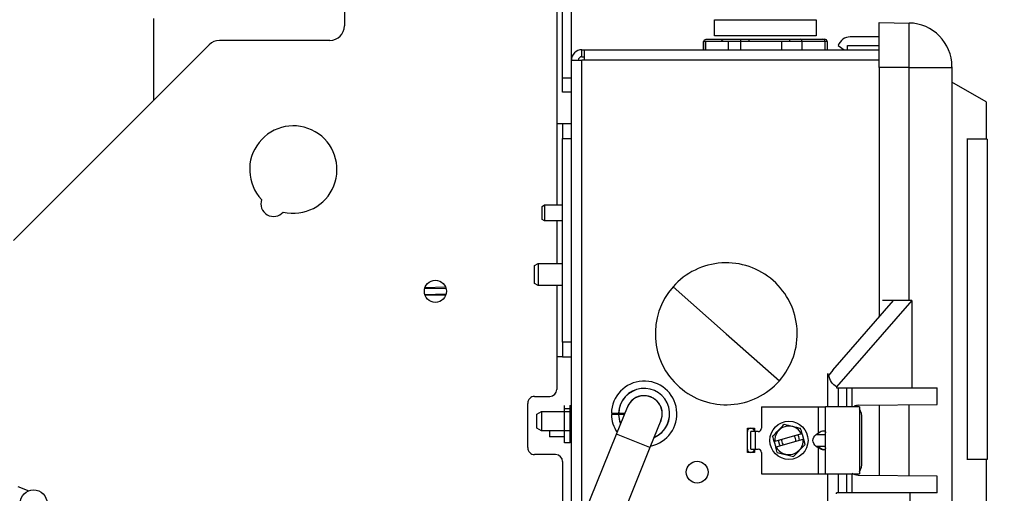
# Model space of a CAD drawing. Header units: inches. Extents: x 170 to 284, y 215 to 248.
# Tile 523 of 656: x 211.926 to 212.212, y 224.833 to 224.971. Entities that reach past the tile are written whole.
import ezdxf

# ---------------------------------------------------------------- set-up
doc = ezdxf.new("R2010")
doc.units = ezdxf.units.IN
doc.header["$LTSCALE"] = 0.25
doc.header["$MEASUREMENT"] = 0
doc.layers.add('ANNOTATIONS', color=1, linetype='Continuous')
doc.layers.add('RH FRONT OF HOOD', color=7, linetype='Continuous')
doc.styles.add('ARIAL', font='arial.ttf', dxfattribs={"height": 0.09375})
doc.dimstyles.new('STANDARD$0', dxfattribs={"dimtxt": 0.09375, "dimasz": 0.09375, "dimexe": 0.03125, "dimexo": 0.046875, "dimgap": 0.09, "dimtad": 0, "dimtih": 1, "dimtoh": 1, "dimdec": 4, "dimzin": 0, "dimdsep": 46, "dimtxsty": 'ARIAL', "dimcen": 0.09, "dimadec": 0, "dimazin": 0, "dimtfac": 1, "dimtdec": 4, "dimtofl": 0, "dimtmove": 0, "dimatfit": 1, "dimfxl": 1, "dimtolj": 1, "dimtzin": 0, "dimarcsym": 0})

# ---------------------------------------------------------------- blocks, each defined once
blk = doc.blocks.new('*D76')
at = {"layer": 'ANNOTATIONS', "color": 0, "lineweight": -2, "transparency": 16777216}
for p, q in [((210.6277843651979, 225.6576941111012), (210.6277843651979, 226.3915711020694)), ((212.2068141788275, 224.9942942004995), (212.2068141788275, 226.3915711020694)), ((210.7215343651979, 226.3603211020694), (211.1070251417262, 226.3603211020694)), ((212.1130641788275, 226.3603211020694), (211.7275734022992, 226.3603211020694))]:
    blk.add_line(p, q, dxfattribs=at)
at = {"layer": 'ANNOTATIONS', "color": 0, "transparency": 16777216}
for points in [[(210.7215343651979, 226.3759461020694), (210.7215343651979, 226.3446961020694), (210.6277843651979, 226.3603211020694)], [(212.1130641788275, 226.3759461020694), (212.1130641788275, 226.3446961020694), (212.2068141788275, 226.3603211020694)]]:
    blk.add_solid(points, dxfattribs=at)
at = {"layer": 'defpoints', "color": 0, "transparency": 16777216}
for p in [(212.2068141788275, 226.3603211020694), (210.6277843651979, 225.6108191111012), (212.2068141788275, 224.9474192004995)]:
    blk.add_point(p, dxfattribs=at)
at = {"layer": 'ANNOTATIONS', "color": 0, "transparency": 16777216, "insert": (211.4172992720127, 226.3603211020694), "char_height": 0.09375, "attachment_point": 5, "style": 'ARIAL'}
blk.add_mtext('\\A1;DIM "A"', dxfattribs=at)
blk = doc.blocks.new('*D79')
at = {"layer": 'ANNOTATIONS', "color": 0, "lineweight": -2, "transparency": 16777216}
for p, q in [((211.573486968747, 225.2379811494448), (212.908014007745, 225.2379811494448)), ((212.876764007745, 225.1442311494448), (212.876764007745, 222.8822775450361)), ((212.876764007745, 220.1854637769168), (212.876764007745, 222.4474173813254)), ((212.4115944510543, 220.0917137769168), (212.908014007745, 220.0917137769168))]:
    blk.add_line(p, q, dxfattribs=at)
at = {"layer": 'ANNOTATIONS', "color": 0, "transparency": 16777216}
for points in [[(212.861139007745, 225.1442311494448), (212.892389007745, 225.1442311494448), (212.876764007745, 225.2379811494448)], [(212.861139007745, 220.1854637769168), (212.892389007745, 220.1854637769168), (212.876764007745, 220.0917137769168)]]:
    blk.add_solid(points, dxfattribs=at)
at = {"layer": 'defpoints', "color": 0, "transparency": 16777216}
for p in [(211.526611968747, 225.2379811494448), (212.3647194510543, 220.0917137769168), (212.876764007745, 220.0917137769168)]:
    blk.add_point(p, dxfattribs=at)
at = {"layer": 'ANNOTATIONS', "color": 0, "transparency": 16777216, "insert": (212.876764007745, 222.6648474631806), "char_height": 0.09375, "attachment_point": 5, "style": 'ARIAL'}
blk.add_mtext('\\A1;TOTAL\\PHEIGHT', dxfattribs=at)

msp = doc.modelspace()

# ---------------------------------------------------------------- linework, layer by layer
at = {"layer": 'RH FRONT OF HOOD'}
for p, q in [((212.083556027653, 224.9543882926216), (212.083556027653, 224.9908402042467)), ((212.0860991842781, 224.9595017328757), (212.0860991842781, 224.9908402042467)), ((212.020044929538, 224.9866016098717), (212.020044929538, 224.9694776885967)), ((212.081860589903, 224.9866016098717), (212.081860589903, 224.9409943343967)), ((211.9644266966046, 224.9716478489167), (211.9644266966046, 224.9477682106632)), ((212.1277221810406, 224.9666157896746), (212.1277221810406, 224.9712782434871)), ((212.1277221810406, 224.9712782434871), (212.1438502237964, 224.9712782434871)), ((212.1438502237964, 224.9712782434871), (212.1573923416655, 224.9712782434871)), ((212.1573923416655, 224.9712782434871), (212.1573923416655, 224.9666157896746)), ((212.1757058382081, 224.9573824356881), (212.1757058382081, 224.9704681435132)), ((212.1757058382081, 224.9704681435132), (212.1844049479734, 224.9703162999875)), ((212.1844049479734, 224.9573824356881), (212.1844049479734, 224.9703162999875)), ((212.125263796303, 224.9655985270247), (212.1252831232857, 224.9655985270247)), ((212.1253628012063, 224.9655985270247), (212.13046492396, 224.9655985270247)), ((212.1573923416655, 224.9666157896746), (212.1277221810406, 224.9666157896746)), ((212.13046492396, 224.9655985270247), (212.1355602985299, 224.9655985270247)), ((212.1355602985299, 224.9655985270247), (212.1472176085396, 224.9655985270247)), ((212.1472176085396, 224.9655985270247), (212.1527547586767, 224.9655985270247)), ((212.1527547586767, 224.9655985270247), (212.1593099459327, 224.9655985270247)), ((212.1593099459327, 224.9655985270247), (212.1598507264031, 224.9655985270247)), ((212.1757058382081, 224.9662767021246), (212.167306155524, 224.9662767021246)), ((211.9806561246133, 224.9639976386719), (211.9237308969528, 224.9070724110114)), ((212.015806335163, 224.9652390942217), (211.9836532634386, 224.9652390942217)), ((212.124585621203, 224.9625467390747), (212.124585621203, 224.9649203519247)), ((212.1247016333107, 224.9649203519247), (212.124585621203, 224.9649203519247)), ((212.1299058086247, 224.9649203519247), (212.1247016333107, 224.9649203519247)), ((212.1247016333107, 224.9625467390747), (212.1247016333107, 224.9649203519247)), ((212.1251775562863, 224.9649203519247), (212.1251775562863, 224.9625467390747)), ((212.1353950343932, 224.9649203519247), (212.1299058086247, 224.9649203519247)), ((212.1318638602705, 224.9625467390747), (212.1318638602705, 224.9649203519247)), ((212.1472855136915, 224.9649203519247), (212.1353950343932, 224.9649203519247)), ((212.1353950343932, 224.9625467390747), (212.1353950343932, 224.9649203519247)), ((212.1472855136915, 224.9649203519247), (212.1472855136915, 224.9625467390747)), ((212.1532506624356, 224.9649203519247), (212.1472855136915, 224.9649203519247)), ((212.1532506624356, 224.9625467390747), (212.1532506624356, 224.9649203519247)), ((212.1599369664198, 224.9649203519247), (212.1532506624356, 224.9649203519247)), ((212.1599369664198, 224.9649203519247), (212.1599369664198, 224.9625467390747)), ((212.1605289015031, 224.9649203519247), (212.1599369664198, 224.9649203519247)), ((212.1605289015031, 224.9649203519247), (212.1605289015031, 224.9625467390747)), ((212.1637743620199, 224.9637463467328), (212.1654875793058, 224.9625467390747)), ((212.1664561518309, 224.9625467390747), (212.166456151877, 224.9637335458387)), ((212.166456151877, 224.9637335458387), (212.1757058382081, 224.9637335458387)), ((212.089144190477, 224.9625467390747), (212.089822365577, 224.9625467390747)), ((212.089144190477, 224.9605189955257), (212.089144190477, 224.9625467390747)), ((212.089144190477, 224.9605189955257), (212.089822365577, 224.9605189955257)), ((212.089822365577, 224.9625467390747), (212.1757058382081, 224.9625467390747)), ((212.089822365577, 224.9625467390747), (212.089822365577, 224.9595017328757)), ((212.086099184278, 224.9595017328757), (212.089144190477, 224.9595017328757)), ((212.086099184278, 224.8181577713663), (212.086099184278, 224.9595017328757)), ((212.1757058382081, 224.9595017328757), (212.089144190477, 224.9595017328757)), ((212.089144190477, 224.825694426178), (212.089144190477, 224.9595017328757)), ((212.1757058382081, 224.9573824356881), (212.1757058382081, 224.8847216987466)), ((212.1844049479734, 224.9573824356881), (212.1757058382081, 224.9573824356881)), ((212.1844049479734, 224.8895649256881), (212.1844049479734, 224.9573824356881)), ((212.1844049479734, 224.9573824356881), (212.1968988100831, 224.9573824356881)), ((212.1968988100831, 224.9576024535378), (212.1968988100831, 224.9573824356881)), ((212.1968988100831, 224.9573824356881), (212.1968988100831, 224.4063651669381)), ((212.083556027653, 224.9543882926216), (212.0860991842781, 224.9543882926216)), ((212.083556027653, 224.9501496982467), (212.083556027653, 224.9543882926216)), ((212.2068141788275, 224.9474192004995), (212.1968988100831, 224.9531438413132)), ((212.0860991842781, 224.9501496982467), (212.083556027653, 224.9501496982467)), ((212.2068141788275, 224.9474192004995), (212.2068141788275, 224.9365593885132)), ((212.083556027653, 224.9409943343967), (212.081860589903, 224.9409943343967)), ((212.081860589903, 224.9409943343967), (212.081860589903, 224.9173633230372)), ((212.083556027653, 224.9409943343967), (212.083556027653, 224.9367557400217)), ((212.0860991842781, 224.9409943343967), (212.083556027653, 224.9409943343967)), ((212.083556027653, 224.9367557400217), (212.0860991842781, 224.9367557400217)), ((212.083556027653, 224.8774154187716), (212.083556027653, 224.9367557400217)), ((212.2014514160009, 224.9365593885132), (212.2012703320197, 224.9365593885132)), ((212.2014514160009, 224.8433103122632), (212.2014514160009, 224.9365593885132)), ((212.2071391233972, 224.9365593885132), (212.2014514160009, 224.9365593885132)), ((212.2071391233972, 224.9365593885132), (212.2071391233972, 224.8433103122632)), ((212.0776152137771, 224.9169717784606), (212.078293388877, 224.9173633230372)), ((212.0776152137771, 224.9131771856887), (212.0776152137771, 224.9169717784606)), ((212.078293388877, 224.9173633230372), (212.083556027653, 224.9173633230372)), ((212.078293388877, 224.9173633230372), (212.078293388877, 224.9127856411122)), ((212.078293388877, 224.9127856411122), (212.0776152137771, 224.9131771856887)), ((212.083556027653, 224.9127856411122), (212.078293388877, 224.9127856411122)), ((212.081860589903, 224.9127856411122), (212.081860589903, 224.9003716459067)), ((212.075411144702, 224.8997843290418), (212.076428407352, 224.9003716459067)), ((212.075411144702, 224.8945162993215), (212.075411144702, 224.8997843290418)), ((212.076428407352, 224.9003716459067), (212.083556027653, 224.9003716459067)), ((212.076428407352, 224.9003716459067), (212.076428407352, 224.8939289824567)), ((212.076428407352, 224.8939289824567), (212.075411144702, 224.8945162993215)), ((212.083556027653, 224.8939289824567), (212.076428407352, 224.8939289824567)), ((212.081860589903, 224.8939289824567), (212.081860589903, 224.8731768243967)), ((212.0434021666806, 224.8930267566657), (212.0496208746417, 224.8931619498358)), ((212.0434386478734, 224.8913486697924), (212.0496573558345, 224.8914838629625)), ((212.049528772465, 224.8934312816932), (212.0434824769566, 224.893299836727)), ((212.0435307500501, 224.8910793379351), (212.0495770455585, 224.8912107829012)), ((212.1156944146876, 224.8935431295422), (212.1311910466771, 224.8798941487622)), ((212.1622423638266, 224.8692956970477), (212.1799060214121, 224.8895341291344)), ((212.1851716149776, 224.8895649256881), (212.1632412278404, 224.8644378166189)), ((212.176668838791, 224.8895341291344), (212.1766957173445, 224.8895649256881)), ((212.176668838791, 224.8895649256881), (212.176668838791, 224.8895341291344)), ((212.1844049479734, 224.8895649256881), (212.176668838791, 224.8895649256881)), ((212.1799060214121, 224.8895341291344), (212.176668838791, 224.8895341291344)), ((212.1851716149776, 224.8895649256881), (212.1844049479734, 224.8895649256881)), ((212.1851716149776, 224.8895649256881), (212.1851716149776, 224.8641333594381)), ((212.1311910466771, 224.8798941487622), (212.1466876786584, 224.866245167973)), ((212.0860991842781, 224.8774154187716), (212.083556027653, 224.8774154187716)), ((212.083556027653, 224.8774154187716), (212.083556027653, 224.8731768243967)), ((212.083556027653, 224.8731768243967), (212.081860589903, 224.8731768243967)), ((212.081860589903, 224.8731768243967), (212.081860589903, 224.8637162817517)), ((212.083556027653, 224.8731768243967), (212.0860991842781, 224.8731768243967)), ((212.1608049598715, 224.8640594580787), (212.1608049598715, 224.8683749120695)), ((212.1622567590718, 224.8692740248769), (212.1610270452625, 224.8678367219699)), ((212.1622567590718, 224.8692740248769), (212.1622423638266, 224.8692956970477)), ((212.1610019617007, 224.8678744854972), (212.1610270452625, 224.8678367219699)), ((212.1608001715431, 224.8586231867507), (212.1608001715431, 224.8640593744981)), ((212.1632412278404, 224.8644378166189), (212.1632412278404, 224.8641333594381)), ((212.1632412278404, 224.8641333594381), (212.163851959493, 224.8641333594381)), ((212.163851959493, 224.8586231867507), (212.163851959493, 224.8641333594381)), ((212.163851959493, 224.8641333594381), (212.1662255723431, 224.8641333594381)), ((212.1662255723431, 224.8641333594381), (212.1662255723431, 224.8586231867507)), ((212.1662255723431, 224.8641333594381), (212.1678378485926, 224.8641333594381)), ((212.1678378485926, 224.8641333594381), (212.1925802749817, 224.8641333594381)), ((212.1678378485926, 224.8586231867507), (212.1678378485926, 224.8641333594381)), ((212.1925802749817, 224.8592873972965), (212.1925802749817, 224.8641333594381)), ((212.0733834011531, 224.8467619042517), (212.0733834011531, 224.8596472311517)), ((212.075417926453, 224.8616817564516), (212.0798260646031, 224.8616817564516)), ((212.076089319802, 224.8564600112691), (212.077445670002, 224.8572431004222)), ((212.077445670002, 224.8572431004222), (212.0857600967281, 224.8572431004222)), ((212.077445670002, 224.8572431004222), (212.077445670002, 224.8562579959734)), ((212.0840578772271, 224.8544625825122), (212.0840578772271, 224.8590063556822)), ((212.084064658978, 224.8581014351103), (212.0857600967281, 224.8581014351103)), ((212.084064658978, 224.8572431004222), (212.084064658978, 224.8581014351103)), ((212.0857600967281, 224.8499188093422), (212.0857600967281, 224.8590063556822)), ((212.0992433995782, 224.8506908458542), (212.1024190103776, 224.8585507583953)), ((212.1414721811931, 224.8586231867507), (212.158087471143, 224.8586231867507)), ((212.1414721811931, 224.8586231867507), (212.1414721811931, 224.8524348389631)), ((212.158087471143, 224.8510905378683), (212.158087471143, 224.8586231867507)), ((212.158087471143, 224.8586231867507), (212.1601219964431, 224.8586231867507)), ((212.1601219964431, 224.8391256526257), (212.1601219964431, 224.8586231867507)), ((212.169955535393, 224.8586231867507), (212.1601219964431, 224.8586231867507)), ((212.1695458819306, 224.8590863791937), (212.1925802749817, 224.8592873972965)), ((212.169955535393, 224.8586231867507), (212.169955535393, 224.8391256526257)), ((212.1757058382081, 224.8591401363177), (212.1757058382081, 224.8386087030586)), ((212.1844049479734, 224.8385327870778), (212.1844049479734, 224.8592160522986)), ((212.076089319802, 224.8557523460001), (212.076089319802, 224.8564600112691)), ((212.076089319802, 224.8524651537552), (212.076089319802, 224.8557523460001)), ((212.077445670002, 224.8562579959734), (212.077445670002, 224.8516820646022)), ((212.0840578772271, 224.8499188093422), (212.0840578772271, 224.8544625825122)), ((212.1121653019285, 224.854613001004), (212.1089896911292, 224.8467530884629)), ((212.1706973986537, 224.8425165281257), (212.1706973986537, 224.8552323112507)), ((212.077445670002, 224.8516820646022), (212.076089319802, 224.8524651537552)), ((212.0857600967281, 224.8516820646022), (212.077445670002, 224.8516820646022)), ((212.0797345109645, 224.8516820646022), (212.0797345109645, 224.8499294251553)), ((212.084064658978, 224.8482000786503), (212.084064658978, 224.8516820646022)), ((212.137335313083, 224.8453140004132), (212.137335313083, 224.8524348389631)), ((212.137335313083, 224.8524348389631), (212.139369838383, 224.8524348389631)), ((212.1383627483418, 224.8463312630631), (212.1383627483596, 224.8514175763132)), ((212.1397190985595, 224.8514175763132), (212.1383627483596, 224.8514175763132)), ((212.139369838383, 224.8524348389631), (212.139369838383, 224.8514175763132)), ((212.1397190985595, 224.8463312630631), (212.1397190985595, 224.8514175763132)), ((212.140454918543, 224.8514175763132), (212.1397190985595, 224.8514175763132)), ((212.157409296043, 224.8506109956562), (212.158087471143, 224.8510905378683)), ((212.0738385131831, 224.7878115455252), (212.0992433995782, 224.8506908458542)), ((212.084064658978, 224.8499294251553), (212.0797345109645, 224.8499294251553)), ((212.0857600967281, 224.8482000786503), (212.084064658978, 224.8482000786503)), ((212.0857600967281, 224.8482000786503), (212.0857600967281, 224.8499188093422)), ((212.1089896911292, 224.8467530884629), (212.0992433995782, 224.8506908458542)), ((212.1451425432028, 224.8484826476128), (212.1455932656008, 224.8469186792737)), ((212.1531240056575, 224.8507828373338), (212.1453067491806, 224.8485299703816)), ((212.1457574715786, 224.8469660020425), (212.1535747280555, 224.8492188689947)), ((212.147406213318, 224.8488744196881), (212.1474236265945, 224.8491400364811)), ((212.1541912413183, 224.8476967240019), (212.1533529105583, 224.8506056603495)), ((212.157409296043, 224.8506109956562), (212.1601219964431, 224.8506109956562)), ((212.1089896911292, 224.8467530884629), (212.0835848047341, 224.783873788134)), ((212.139369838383, 224.8453140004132), (212.137335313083, 224.8453140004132)), ((212.1383627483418, 224.8463312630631), (212.1397190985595, 224.8463312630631)), ((212.139369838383, 224.8463312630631), (212.139369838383, 224.8453140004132)), ((212.1397190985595, 224.8463312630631), (212.140454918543, 224.8463312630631)), ((212.1414721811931, 224.8453140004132), (212.1414721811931, 224.8391256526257)), ((212.1460455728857, 224.8453492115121), (212.150796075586, 224.8441715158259)), ((212.150796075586, 224.8441715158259), (212.1541912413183, 224.8476967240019)), ((212.1601219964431, 224.8471378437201), (212.157409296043, 224.8471378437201)), ((212.157409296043, 224.8471378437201), (212.158087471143, 224.8466583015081)), ((212.158087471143, 224.8466583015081), (212.158087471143, 224.846856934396)), ((212.158087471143, 224.8391256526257), (212.158087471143, 224.8466583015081)), ((212.081521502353, 224.8447273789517), (212.075417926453, 224.8447273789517)), ((212.083556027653, 224.8426928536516), (212.083556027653, 224.8118632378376)), ((212.2014514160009, 224.8433103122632), (212.2012703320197, 224.8433103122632)), ((212.2071391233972, 224.8433103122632), (212.2014514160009, 224.8433103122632)), ((212.2068141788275, 224.8433103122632), (212.2068141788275, 224.8221173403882)), ((212.1414721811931, 224.8391256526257), (212.158087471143, 224.8391256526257)), ((212.158087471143, 224.8391256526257), (212.1601219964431, 224.8391256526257)), ((212.1601219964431, 224.8391256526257), (212.169955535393, 224.8391256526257)), ((212.1608001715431, 224.8336894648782), (212.1608001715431, 224.8391256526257)), ((212.163851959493, 224.8336154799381), (212.163851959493, 224.8391256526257)), ((212.1662255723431, 224.8391256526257), (212.1662255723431, 224.8336154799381)), ((212.1678378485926, 224.8336154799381), (212.1678378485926, 224.8391256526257)), ((212.1925802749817, 224.8384614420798), (212.1695458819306, 224.8386624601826)), ((212.1925802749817, 224.8336154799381), (212.1925802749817, 224.8384614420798)), ((211.9249897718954, 224.8354469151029), (211.92815112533, 224.8342130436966)), ((212.1608049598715, 224.8293610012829), (212.1608049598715, 224.8336893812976)), ((212.163851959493, 224.8336154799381), (212.1632785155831, 224.8336154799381)), ((212.1632785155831, 224.8333318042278), (212.1632785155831, 224.8336154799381)), ((212.1662255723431, 224.8336154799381), (212.163851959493, 224.8336154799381)), ((212.1678378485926, 224.8336154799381), (212.1662255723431, 224.8336154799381)), ((212.1925802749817, 224.8336154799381), (212.1678378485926, 224.8336154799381)), ((212.1847767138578, 224.8081839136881), (212.1847767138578, 224.8336154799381))]:
    msp.add_line(p, q, dxfattribs=at)
at = {"layer": 'RH FRONT OF HOOD', "flags": 128}
for points in [[(212.099859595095, 224.8564123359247), (212.100152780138, 224.8545079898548), (212.1004492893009, 224.8536755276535)], [(212.1004672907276, 224.853720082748), (212.1001855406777, 224.8545167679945), (212.0998935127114, 224.8564123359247)], [(212.1468905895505, 224.8472925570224), (212.1466682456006, 224.8477260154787), (212.1464398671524, 224.8488565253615)], [(212.1478743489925, 224.847576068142), (212.147561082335, 224.8480958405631), (212.147406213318, 224.8488744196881)], [(212.1519908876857, 224.8504562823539), (212.1522132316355, 224.8500228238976), (212.1524416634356, 224.8488744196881)]]:
    msp.add_lwpolyline(points, dxfattribs=at)
at = {"layer": 'RH FRONT OF HOOD'}
for centre, radius in [((212.0465297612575, 224.8922553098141), 0.003221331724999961), ((212.149440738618, 224.8488744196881), 0.005561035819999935), ((212.122713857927, 224.8396275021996), 0.00317894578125), ((211.929549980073, 224.8305730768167), 0.003899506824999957)]:
    msp.add_circle(centre, radius, dxfattribs=at)
for centre, radius, start, end in [((212.015806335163, 224.9694776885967), 0.00423859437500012, 270.0000000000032, 0), ((212.1841830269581, 224.9576024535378), 0.012715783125, 0, 88.99999999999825), ((212.1598507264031, 224.9649203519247), 0.000678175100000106, 0, 89.99999999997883), ((212.1673061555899, 224.9625467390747), 0.003729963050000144, 90.00000101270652, 161.2394501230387), ((211.9836532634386, 224.9610004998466), 0.004238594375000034, 89.99999999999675, 135), ((212.089144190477, 224.9595017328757), 0.003045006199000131, 89.99999999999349, 180), ((212.089144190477, 224.9595017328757), 0.001017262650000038, 90, 180), ((212.0051555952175, 224.9276749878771), 0.01271578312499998, 256.5909378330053, 223.4090621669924), ((211.999408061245, 224.9177199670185), 0.003696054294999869, 160.7803840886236, 319.219615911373), ((212.1311910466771, 224.8798941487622), 0.02065043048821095, 48.62734332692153, 138.6273433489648), ((212.1311910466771, 224.8798941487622), 0.02065043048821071, 318.6273433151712, 48.62734332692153), ((212.1311910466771, 224.8798941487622), 0.02065043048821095, 138.6273433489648, 228.6273433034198), ((212.1072921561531, 224.8565818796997), 0.009536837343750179, 281.4432732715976, 178.9813547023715), ((212.1311910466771, 224.8798941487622), 0.02065043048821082, 228.6273433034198, 318.6273433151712), ((212.0798260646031, 224.8637162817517), 0.002034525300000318, 270.0000000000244, 0), ((212.1072921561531, 224.8565818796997), 0.007434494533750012, 292.9877456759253, 178.6932554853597), ((212.1072921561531, 224.8565818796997), 0.007400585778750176, 293.2507613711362, 178.687267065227), ((212.075417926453, 224.8596472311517), 0.002034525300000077, 89.99999999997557, 180), ((212.1072921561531, 224.8565818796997), 0.005298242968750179, 330.7477531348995, 165.2522468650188), ((212.1072921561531, 224.8565818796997), 0.005255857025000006, 337.9999999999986, 157.9999999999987), ((212.0857600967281, 224.8593454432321), 0.000339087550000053, 270, 0), ((212.1658576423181, 224.8554517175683), 0.00484472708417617, 357.4043208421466, 32.23730751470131), ((212.1072921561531, 224.8565818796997), 0.009536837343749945, 181.0186452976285, 214.5567267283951), ((212.1383525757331, 224.8514175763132), 0.001017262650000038, 0, 180), ((212.140454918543, 224.8524348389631), 0.001017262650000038, 270, 0), ((212.149440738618, 224.8488744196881), 0.004148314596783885, 27.39010863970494, 184.7629560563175), ((212.0857600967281, 224.8495797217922), 0.000339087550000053, 0, 90), ((212.149440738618, 224.8488744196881), 0.004148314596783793, 207.3901086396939, 4.762956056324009), ((212.149440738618, 224.8488744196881), 0.002034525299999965, 352.4983538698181, 39.6547108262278), ((212.075417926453, 224.8467619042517), 0.002034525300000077, 180, 270.0000000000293), ((212.1383525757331, 224.8463312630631), 0.001017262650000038, 180, 0), ((212.140454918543, 224.8453140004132), 0.001017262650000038, 0, 90), ((212.081521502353, 224.8426928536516), 0.002034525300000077, 0, 89.9999999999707), ((212.1657358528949, 224.8423293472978), 0.004965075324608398, 328.1978377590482, 2.160533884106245)]:
    msp.add_arc(centre, radius, start, end, dxfattribs=at)
at = {"layer": 'RH FRONT OF HOOD', "extrusion": (0, 0, -0.9999999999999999)}
msp.add_ellipse((212.165038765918, 224.8712027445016), major_axis=(0.004050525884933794, 0.003311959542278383), ratio=0.3769877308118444, start_param=3.130791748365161, end_param=3.393061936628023, dxfattribs=at)
at = {"layer": 'RH FRONT OF HOOD', "extrusion": (0, 0, -1)}
for centre, major_axis, ratio, start_param, end_param in [((212.165038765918, 224.8694985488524), (-0.000170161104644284, 0.005633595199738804), 0.7517716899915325, 3.619703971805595, 4.442737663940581), ((212.158087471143, 224.8496519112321), (0.001879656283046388, 0.001879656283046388), 0.4142135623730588, 5.105088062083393, 6.675884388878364), ((212.1598651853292, 224.8488744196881), (-0.003473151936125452, -2.126692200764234e-19), 0.7071067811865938, 5.497787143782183, 7.068583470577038), ((212.158087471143, 224.8487751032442), (-0.002506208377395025, 0.002506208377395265), 0.4142135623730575, 3.668718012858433, 4.319689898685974), ((212.158087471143, 224.8480969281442), (-0.001879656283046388, 0.001879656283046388), 0.414213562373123, 2.74889357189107, 4.319689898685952)]:
    msp.add_ellipse(centre, major_axis=major_axis, ratio=ratio, start_param=start_param, end_param=end_param, dxfattribs=at)
at = {"layer": 'RH FRONT OF HOOD'}
for points, knots in [([(212.1247016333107, 224.9649203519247), (212.1247016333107, 224.9651008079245), (212.1247745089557, 224.9652769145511), (212.1250190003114, 224.965526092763), (212.1251918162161, 224.9655985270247), (212.1253628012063, 224.9655985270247)], [0, 0, 0, 0, 0.5, 0.5, 1, 1, 1, 1]), ([(212.1299058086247, 224.9649203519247), (212.1299058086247, 224.9651008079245), (212.1299675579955, 224.9652769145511), (212.1301744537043, 224.965526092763), (212.130320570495, 224.9655985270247), (212.13046492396, 224.9655985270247)], [0, 0, 0, 0, 0.5, 0.5, 1, 1, 1, 1]), ([(212.1353950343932, 224.9649203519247), (212.1353950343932, 224.9651008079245), (212.135413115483, 224.9652769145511), (212.1354740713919, 224.965526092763), (212.1355172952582, 224.9655985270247), (212.1355602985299, 224.9655985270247)], [0, 0, 0, 0, 0.5, 0.5, 1, 1, 1, 1]), ([(212.1378290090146, 224.9649203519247), (212.1378290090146, 224.9651008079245), (212.1378363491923, 224.9652769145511), (212.1378612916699, 224.965526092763), (212.1378790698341, 224.9655985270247), (212.1378969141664, 224.9655985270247)], [0, 0, 0, 0, 0.5, 0.5, 1, 1, 1, 1]), ([(212.1497194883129, 224.9649203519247), (212.1497194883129, 224.9651008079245), (212.1497014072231, 224.9652769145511), (212.1496404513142, 224.965526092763), (212.1495972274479, 224.9655985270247), (212.1495542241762, 224.9655985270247)], [0, 0, 0, 0, 0.5, 0.5, 1, 1, 1, 1]), ([(212.1532506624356, 224.9649203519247), (212.1532506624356, 224.9651008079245), (212.1531958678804, 224.9652769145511), (212.1530123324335, 224.965526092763), (212.1528827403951, 224.9655985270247), (212.1527547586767, 224.9655985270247)], [0, 0, 0, 0, 0.5, 0.5, 1, 1, 1, 1]), ([(212.1599369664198, 224.9649203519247), (212.1599369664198, 224.9651008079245), (212.1598678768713, 224.9652769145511), (212.159636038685, 224.965526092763), (212.1594721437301, 224.9655985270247), (212.1593099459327, 224.9655985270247)], [0, 0, 0, 0, 0.5, 0.5, 1, 1, 1, 1]), ([(212.0977568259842, 224.8567514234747), (212.0977568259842, 224.8567514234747), (212.0977705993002, 224.8567514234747), (212.0978241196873, 224.8567514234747), (212.0978637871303, 224.8567514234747), (212.0980230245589, 224.8567514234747), (212.098180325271, 224.8567514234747), (212.0985678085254, 224.8567514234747), (212.0988021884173, 224.8567514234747), (212.0991823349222, 224.8567514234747), (212.0993162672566, 224.8567514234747), (212.0995855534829, 224.8567514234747), (212.0997217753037, 224.8567514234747), (212.0998595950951, 224.8567514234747)], [0, 0, 0, 0, 0.1249999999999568, 0.1249999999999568, 0.2499999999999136, 0.2499999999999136, 0.4999999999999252, 0.4999999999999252, 0.7499999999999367, 0.7499999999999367, 0.8749999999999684, 0.8749999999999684, 1, 1, 1, 1]), ([(212.0998935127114, 224.8567514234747), (212.1000141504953, 224.8567514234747), (212.1003704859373, 224.8567514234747), (212.1008528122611, 224.8567514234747), (212.1013545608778, 224.8567514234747), (212.1015660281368, 224.8567514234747), (212.1016920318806, 224.8567514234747)], [0, 0, 0, 0, 0.1671518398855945, 0.4937269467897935, 0.6983348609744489, 0.9999999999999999, 0.9999999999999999, 0.9999999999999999, 0.9999999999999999]), ([(212.1695458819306, 224.8590863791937), (212.1692489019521, 224.8590378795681), (212.1687630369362, 224.858958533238), (212.1683071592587, 224.8587250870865), (212.1681299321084, 224.8586343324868)], [0, 0, 0, 0, 0.6112396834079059, 1, 1, 1, 1]), ([(212.099859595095, 224.8564123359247), (212.0997221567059, 224.8564123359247), (212.0995830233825, 224.8564123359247), (212.0993142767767, 224.8564123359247), (212.0991831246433, 224.8564123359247), (212.0987996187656, 224.8564123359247), (212.0985686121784, 224.8564123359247), (212.0981770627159, 224.8564123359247), (212.0980213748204, 224.8564123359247), (212.0978641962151, 224.8564123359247), (212.0978236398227, 224.8564123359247), (212.0977702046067, 224.8564123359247), (212.0977568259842, 224.8564123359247), (212.0977568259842, 224.8564123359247)], [0, 0, 0, 0, 0.1249999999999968, 0.1249999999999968, 0.2499999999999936, 0.2499999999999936, 0.4999999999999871, 0.4999999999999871, 0.7499999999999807, 0.7499999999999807, 0.8749999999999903, 0.8749999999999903, 1, 1, 1, 1]), ([(212.1015550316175, 224.8564123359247), (212.101467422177, 224.8564123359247), (212.1012267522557, 224.8564123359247), (212.1006923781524, 224.8564123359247), (212.1001926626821, 224.8564123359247), (212.0999253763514, 224.8564123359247), (212.0998935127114, 224.8564123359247)], [0, 0, 0, 0, 0.2113892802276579, 0.580702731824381, 0.9500148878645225, 1, 1, 1, 1]), ([(212.1446902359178, 224.8500521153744), (212.1452402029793, 224.8506231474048), (212.1458010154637, 224.8512054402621), (212.1465270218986, 224.8519592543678), (212.1466736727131, 224.8521115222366), (212.1469624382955, 224.8524113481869), (212.1471054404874, 224.8525598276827), (212.1475308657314, 224.8530015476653), (212.1478097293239, 224.8532910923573), (212.1480854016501, 224.8535773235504)], [0, 0, 0, 0, 0.5000000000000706, 0.5000000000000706, 0.6250000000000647, 0.6250000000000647, 0.7500000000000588, 0.7500000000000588, 1, 1, 1, 1]), ([(212.1480854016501, 224.8535773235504), (212.1488549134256, 224.8533865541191), (212.1496396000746, 224.8531920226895), (212.1506554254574, 224.8529401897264), (212.1508606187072, 224.85288932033), (212.151264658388, 224.852789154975), (212.1514647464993, 224.8527395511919), (212.1520599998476, 224.8525919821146), (212.1524501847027, 224.8524952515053), (212.1528359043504, 224.8523996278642)], [0, 0, 0, 0, 0.4999999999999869, 0.4999999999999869, 0.6250000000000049, 0.6250000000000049, 0.750000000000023, 0.750000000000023, 1, 1, 1, 1]), ([(212.1695458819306, 224.8386624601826), (212.1692479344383, 224.838665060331), (212.1689600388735, 224.8387507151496), (212.1683919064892, 224.838972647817), (212.1681132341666, 224.839112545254), (212.1678378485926, 224.8392505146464)], [0, 0, 0, 0, 0.5, 0.5, 1, 1, 1, 1])]:
    msp.add_open_spline(points, degree=3, knots=knots, dxfattribs=at)
for points in [[(212.1532882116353, 224.8508301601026), (212.1531327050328, 224.8513697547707), (212.1529827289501, 224.8518901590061), (212.1528359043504, 224.8523996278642)], [(212.1451425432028, 224.8484826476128), (212.1449870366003, 224.8490222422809), (212.1448370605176, 224.8495426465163), (212.1446902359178, 224.8500521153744)], [(212.1451425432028, 224.8484826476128), (212.1451972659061, 224.8484984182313), (212.1452520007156, 224.8485141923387), (212.1453067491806, 224.8485299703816)], [(212.1531240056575, 224.8507828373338), (212.1531787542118, 224.8507986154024), (212.1532334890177, 224.8508143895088), (212.1532882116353, 224.8508301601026)], [(212.1537389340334, 224.8492661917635), (212.15368421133, 224.849250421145), (212.1536294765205, 224.8492346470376), (212.1535747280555, 224.8492188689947)], [(212.1457574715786, 224.8469660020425), (212.1457027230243, 224.8469502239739), (212.1456479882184, 224.8469344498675), (212.1455932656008, 224.8469186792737)], [(212.1460455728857, 224.8453492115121), (212.1458987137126, 224.8458588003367), (212.1457462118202, 224.8463879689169), (212.1455932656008, 224.8469186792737)]]:
    msp.add_open_spline(points, degree=3, dxfattribs=at)

# ---------------------------------------------------------------- dimensions: what is measured, and where the dimension line sits
at = {"layer": 'ANNOTATIONS'}
dim = msp.add_linear_dim(base=(212.2068141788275, 226.3603211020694), p1=(210.6277843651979, 225.6108191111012), p2=(212.2068141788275, 224.9474192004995), text='DIM "A"', dimstyle='STANDARD$0', dxfattribs=at)
dim.commit()
dim.dimension.update_dxf_attribs({"geometry": '*D76', "text_midpoint": (211.4172992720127, 226.3603211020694)})
dim = msp.add_linear_dim(base=(212.876764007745, 220.0917137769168), p1=(211.5266119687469, 225.2379811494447), p2=(212.3647194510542, 220.0917137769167), angle=90, text='TOTAL\\PHEIGHT', dimstyle='STANDARD$0', dxfattribs=at)
dim.commit()
dim.dimension.update_dxf_attribs({"geometry": '*D79', "text_midpoint": (212.876764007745, 222.6648474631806)})

doc.saveas('drawing.dxf')
